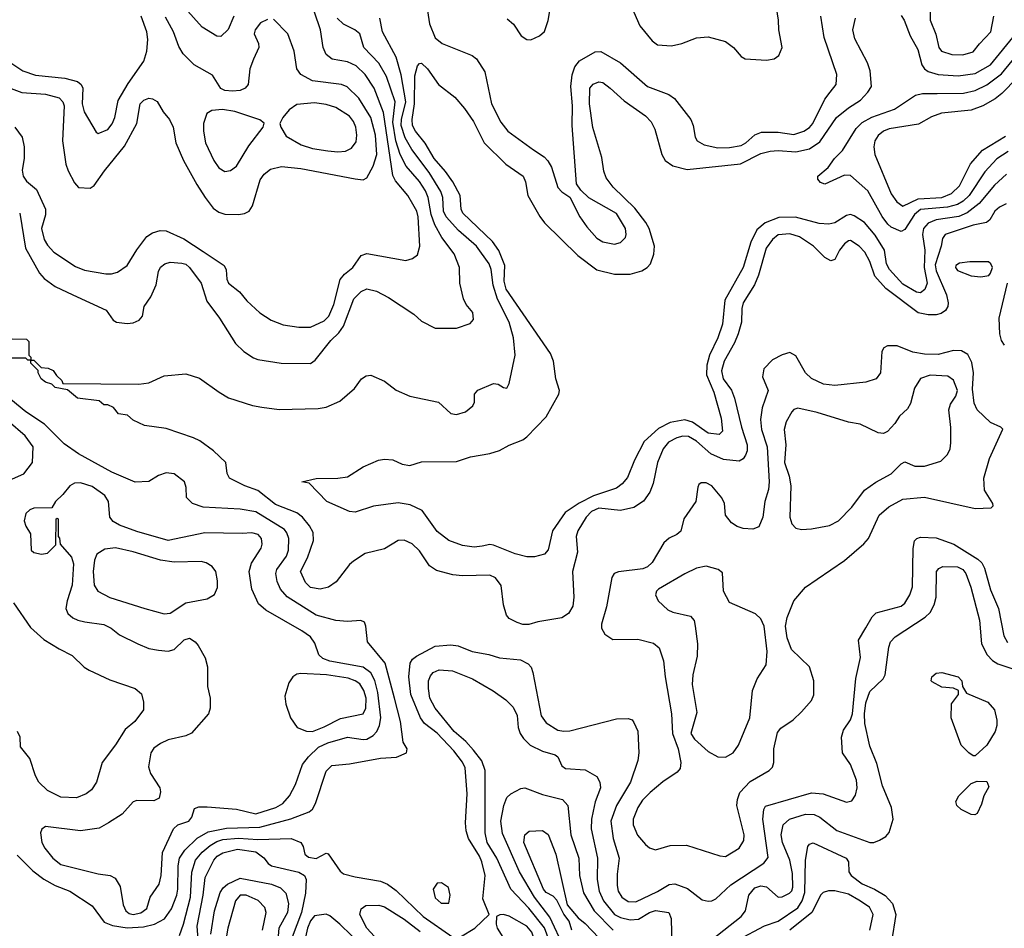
# Model space of a CAD drawing. Extents: x 997028 to 1115134, y 536408 to 618974.
# Tile 356 of 473: x 1042583 to 1047635, y 605604 to 610267. Entities that reach past the tile are written whole.
import ezdxf

# ---------------------------------------------------------------- set-up
doc = ezdxf.new("R2010")
doc.units = 0

msp = doc.modelspace()

# ---------------------------------------------------------------- linework, layer by layer
at = {"layer": '0CON10XD'}
for points in [[(1043682.6, 610285), (1043652.3, 610217.7), (1043615, 610181.4), (1043595, 610181.9), (1043519, 610229), (1043165, 610626)], [(1044667.8, 610367.8), (1044686.2, 610246.2), (1044715, 610174.4), (1044750, 610145), (1044905, 610084.3), (1044927, 610067), (1044969.1, 609999.1), (1045004.6, 609835), (1045051.3, 609741.3), (1045088.1, 609695), (1045219.8, 609599.8), (1045273.8, 609563.8), (1045293.6, 609543.6), (1045311.1, 609511.1), (1045345, 609406.2), (1045365, 609383.8), (1045406.1, 609356.1), (1045456.9, 609255), (1045492.2, 609205), (1045545, 609146.7), (1045575, 609127.5), (1045635, 609114.5), (1045666.1, 609123.9), (1045690.9, 609149.1), (1045695.5, 609165), (1045691.1, 609195), (1045645, 609272.7), (1045503.6, 609353.6), (1045461.7, 609391.7), (1045440.8, 609425), (1045417.5, 609725), (1045418.7, 609825), (1045411.7, 609925), (1045418.1, 609985), (1045431.6, 610025), (1045455, 610056.2), (1045535, 610101.9), (1045565, 610103.3), (1045665.2, 610045.2), (1045803.7, 609923.7), (1045913.1, 609883.1), (1045942.8, 609862.8), (1046027.1, 609755), (1046039.2, 609725), (1046048.6, 609665), (1046058.6, 609645), (1046094.2, 609624.2), (1046165, 609610.3), (1046225, 609611.7), (1046285, 609622.2), (1046308.5, 609635), (1046355, 609676.2), (1046389.4, 609690.6), (1046475, 609690), (1046555, 609677.5), (1046605.6, 609694.4), (1046635, 609713.9), (1046652.2, 609735), (1046715, 609858.6), (1046742.2, 609895), (1046771.5, 609935), (1046775.4, 609985.4), (1046711.1, 610175), (1046693.9, 610285)], [(1045085, 610270.8), (1045116, 610245), (1045156.2, 610185), (1045185, 610166), (1045205, 610164), (1045250, 610185), (1045275, 610206.7), (1045295, 610262.5), (1045313.5, 610375)], [(1045690.9, 610405), (1045765.4, 610235.4), (1045828.5, 610158.5), (1045855, 610137.5), (1045927.4, 610132.6), (1045980, 610145), (1046055, 610173.5), (1046115, 610179.5), (1046205, 610154.5), (1046244.7, 610124.7), (1046285, 610078.8), (1046305.9, 610065.9), (1046415, 610060), (1046453.9, 610066.1), (1046477.3, 610082.7), (1046496, 610125), (1046478, 610215), (1046477.1, 610265), (1046459.4, 610375)], [(1042525, 609919.3), (1042594.3, 609894.3), (1042715, 609884.8), (1042785, 609866.5), (1042805, 609846.5), (1042810.7, 609825), (1042803.3, 609645), (1042819.5, 609525), (1042831.1, 609491.1), (1042865, 609430), (1042885, 609406.7), (1042945, 609402.5), (1042965, 609416.7), (1043018.9, 609491.1), (1043121.2, 609618.8), (1043184.5, 609735), (1043202.1, 609835), (1043220.5, 609855), (1043245, 609864.7), (1043265, 609861.8), (1043287.8, 609847.8), (1043318.8, 609795), (1043351.5, 609755), (1043370.5, 609715), (1043383.5, 609635), (1043423.8, 609545), (1043491.5, 609421.5), (1043535.4, 609355.4), (1043575, 609300.8), (1043605, 609280), (1043635, 609269.4), (1043705, 609267.1), (1043737, 609273), (1043760, 609285), (1043777.3, 609312.7), (1043816.4, 609445), (1043837.5, 609475), (1043869.6, 609500.4), (1043925.9, 609514.1), (1044025, 609503.4), (1044305, 609450), (1044345, 609445.6), (1044364.2, 609455), (1044397.3, 609515), (1044415.9, 609575), (1044409.1, 609675), (1044384.8, 609765), (1044322.5, 609865), (1044263.2, 609923.2), (1044235, 609935.4), (1044085, 609953.2), (1044025.3, 609985.3), (1044004.4, 610015), (1043990.6, 610105), (1043958.6, 610195), (1043885, 610269.2)], [(1042536.9, 610045), (1042598.6, 610005), (1042665, 609982.4), (1042815, 609966.7), (1042879.6, 609949.6), (1042897.9, 609935), (1042907.7, 609915), (1042902.9, 609835), (1042913.3, 609795), (1042975, 609690), (1042985, 609682.5), (1043035, 609704), (1043057.8, 609732.2), (1043071.1, 609765), (1043088.3, 609851.7), (1043139.8, 609940.3), (1043220.6, 610055), (1043236.2, 610105), (1043240, 610165), (1043236, 610205), (1043205.8, 610285)], [(1042545, 608630), (1042618.3, 608628.3), (1042630, 608615), (1042630, 608545), (1042640, 608535), (1042640, 608520), (1042655, 608520), (1042692.5, 608482.5), (1042729.3, 608479.3), (1042755, 608467.5), (1042771.7, 608441.7), (1042800, 608415), (1042805, 608400), (1043195, 608396.2), (1043245, 608404), (1043325, 608440), (1043435, 608450), (1043505, 608428), (1043606.2, 608355), (1043655, 608327.5), (1043777.6, 608287.6), (1043825, 608278.6), (1043915, 608267.1), (1044115, 608271.5), (1044155, 608279.4), (1044225, 608310), (1044301.2, 608375), (1044336.7, 608425), (1044360.5, 608439.5), (1044385, 608443.3), (1044455, 608412), (1044515, 608365.8), (1044585, 608335.6), (1044731.2, 608305), (1044795, 608245.7), (1044825, 608240.6), (1044870, 608255), (1044908.8, 608285), (1044916.2, 608305), (1044916.7, 608345), (1044933.7, 608366.3), (1045015, 608400), (1045037.5, 608397.5), (1045065, 608380), (1045083, 608377), (1045095, 608400), (1045124.5, 608545), (1045117.2, 608635), (1045094.2, 608715), (1045035, 608832.7), (1045013.2, 608905), (1045002, 608985), (1044991.6, 609015), (1044927.4, 609105), (1044834.6, 609184.6), (1044771.9, 609255), (1044758.4, 609285), (1044754.4, 609355), (1044744.5, 609385.5), (1044683.3, 609483.3), (1044595, 609600.7), (1044560.6, 609660.6), (1044540.6, 609725), (1044542, 609755), (1044563.7, 609845), (1044539.8, 609985), (1044515.2, 610075.2), (1044445, 610204.2), (1044430.5, 610275)], [(1042558.8, 609715), (1042595, 609663.8), (1042606.4, 609615), (1042605.4, 609554.6), (1042595.6, 609495), (1042600.5, 609465), (1042618.8, 609438.8), (1042668.9, 609395), (1042714.7, 609295), (1042714.7, 609265), (1042694.7, 609195), (1042708.5, 609138.5), (1042725, 609109.4), (1042758.9, 609075), (1042869.9, 608999.9), (1042915, 608981.8), (1043025, 608963.1), (1043055, 608962.9), (1043085, 608970.9), (1043134.6, 609005.4), (1043183.5, 609086.5), (1043235, 609154.3), (1043265, 609174.2), (1043304.2, 609185.8), (1043335, 609182.9), (1043425, 609142.1), (1043525, 609077.9), (1043632.5, 609005), (1043643, 608983), (1043645.7, 608935), (1043654.3, 608915), (1043710.6, 608870.6), (1043748.6, 608825), (1043815, 608763.1), (1043873.8, 608725), (1043935, 608701.9), (1044015, 608689.1), (1044075, 608689.6), (1044145, 608721.8), (1044169.1, 608745), (1044194.8, 608805), (1044226.8, 608933.2), (1044249, 608961), (1044292.7, 608995), (1044335, 609057.5), (1044365, 609068.1), (1044565, 609030.8), (1044599.1, 609040.9), (1044625, 609060), (1044635.5, 609105), (1044627.5, 609255), (1044620.3, 609285), (1044599.8, 609319.8), (1044573.9, 609365), (1044511, 609441), (1044498.3, 609468.3), (1044450.3, 609790.3), (1044401.9, 609915), (1044356.5, 609986.5), (1044309.6, 610029.6), (1044265, 610050.2), (1044185.8, 610065), (1044155, 610087.8), (1044140.3, 610125), (1044127.1, 610215), (1044095, 610305.6)], [(1042583.1, 609275), (1042612.8, 609095), (1042685, 608966.9), (1042709.3, 608939.3), (1042765, 608897.5), (1042855.7, 608855), (1043026.9, 608776.9), (1043062, 608725), (1043080, 608715), (1043135, 608707.5), (1043165, 608710.8), (1043196.7, 608725), (1043213.9, 608746.1), (1043221.2, 608795), (1043255.4, 608844.6), (1043282.8, 608907.2), (1043294.5, 608975), (1043305, 608998.1), (1043327.5, 609015), (1043355, 609023.2), (1043415, 609017.8), (1043435, 609012), (1043455, 608996.2), (1043515, 608915.7), (1043543.4, 608823.4), (1043609.1, 608735), (1043690.6, 608605), (1043732.5, 608565), (1043782.4, 608532.4), (1043805, 608523.3), (1043925, 608503.8), (1044075, 608503.5), (1044099.6, 608520.4), (1044178.8, 608621.2), (1044220.2, 608659.8), (1044244.7, 608695), (1044298.2, 608835), (1044335, 608871.8), (1044365, 608885.5), (1044413.3, 608873.3), (1044475, 608841.1), (1044605, 608756), (1044645, 608720), (1044715, 608684), (1044825, 608683.8), (1044895, 608708.8), (1044911.7, 608728.3), (1044908.8, 608765), (1044873.3, 608805), (1044860, 608835), (1044841.4, 608915), (1044839.4, 608995), (1044812.7, 609065), (1044749.4, 609149.4), (1044713.8, 609213.8), (1044695, 609266.9), (1044679.3, 609355), (1044665, 609388.9), (1044635, 609436.6), (1044565.4, 609515.4), (1044535.1, 609575.1), (1044513.8, 609645), (1044498.5, 609741.5), (1044508.8, 609845), (1044465, 609975.5), (1044425, 610043.9), (1044348.5, 610125), (1044328.1, 610195), (1044303.1, 610215), (1044244.4, 610244.4), (1044212, 610275)], [(1043855, 610267.5), (1043818.8, 610251.2), (1043790.6, 610215), (1043786.9, 610195), (1043808.6, 610145), (1043810.6, 610125), (1043783.6, 610065), (1043763.1, 610015), (1043754.6, 609935), (1043739.5, 609915), (1043715, 609903.8), (1043675, 609900.4), (1043635, 609903.9), (1043615, 609914.2), (1043572.7, 609982.7), (1043478.1, 610035), (1043421.3, 610091.3), (1043398.8, 610128.8), (1043372.3, 610205), (1043331, 610281)], [(1047646.4, 609475), (1047585, 609418), (1047505.4, 609324.6), (1047443.9, 609276.1), (1047402.4, 609257.6), (1047285, 609240.2), (1047245, 609223.2), (1047221.2, 609195), (1047215.7, 609165), (1047227.7, 609085), (1047224.5, 608995), (1047238.8, 608915), (1047227.9, 608882.1), (1047205, 608865.3), (1047185, 608869.5), (1047115, 608910.7), (1047046.7, 608985), (1047030.5, 609015), (1047020.5, 609085), (1046971.8, 609161.8), (1046917, 609227), (1046865, 609261.1), (1046845, 609267.5), (1046825, 609262.5), (1046765, 609224.7), (1046735, 609217.8), (1046685, 609221.9), (1046563.4, 609253.4), (1046477.8, 609252.2), (1046408.8, 609225), (1046365, 609188.2), (1046333.9, 609126.1), (1046294.3, 608995), (1046201.7, 608828.3), (1046188.3, 608705), (1046165.2, 608635), (1046121.9, 608545), (1046108.1, 608495), (1046106.6, 608445), (1046145.2, 608355), (1046182.4, 608222.4), (1046189.5, 608155), (1046171.3, 608138.7), (1046115, 608144.8), (1046035, 608201.1), (1045995, 608213.5), (1045920.2, 608199.8), (1045860, 608170), (1045787.3, 608102.7), (1045736.9, 608006.9), (1045701.5, 607918.5), (1045674.5, 607885), (1045645, 607863.9), (1045527, 607823), (1045453, 607787), (1045381.6, 607738.4), (1045316.2, 607645), (1045295, 607546.7), (1045275, 607524.3), (1045225, 607510.4), (1045185, 607510.4), (1045125.9, 607525.9), (1045015, 607570.7), (1044995, 607573.4), (1044956.2, 607565), (1044915, 607561.2), (1044855, 607568.1), (1044785.3, 607595.3), (1044725, 607640), (1044648.1, 607748.1), (1044587.4, 607777.4), (1044525, 607787.1), (1044399.1, 607770.9), (1044305, 607740), (1044275, 607744), (1044158.8, 607795), (1044068.3, 607888.3), (1044030, 607895), (1044105, 607913.3), (1044215, 607913.8), (1044265, 607921.2), (1044345, 607972), (1044423.4, 608006.6), (1044455, 608012.5), (1044498.3, 608008.3), (1044545.9, 607985.9), (1044585, 607980), (1044645, 607997.5), (1044825, 608000.8), (1044895.7, 608024.3), (1044995, 608041.4), (1045045, 608057.1), (1045095, 608084.2), (1045165, 608111.4), (1045185, 608126), (1045285, 608228.8), (1045348.6, 608345), (1045352.9, 608365), (1045333.6, 608425), (1045322.2, 608515), (1045306.9, 608555), (1045078.7, 608885), (1045068.5, 608925), (1045071.7, 609005), (1045042.2, 609082.2), (1045009, 609129), (1044856.6, 609275), (1044848.4, 609295), (1044843.5, 609365), (1044804.8, 609435), (1044768.7, 609488.7), (1044709.5, 609555), (1044664.2, 609634.2), (1044614.4, 609695), (1044598.8, 609725), (1044596.5, 609755), (1044609.4, 609835), (1044611.3, 609978.7), (1044625, 610030.8), (1044635, 610043.1), (1044645, 610044.4), (1044675.4, 610015), (1044731.9, 609935), (1044815, 609868.9), (1044865, 609811.1), (1044912.3, 609745), (1044966.5, 609635), (1045076.7, 609525), (1045165.6, 609465), (1045178.5, 609435), (1045189.6, 609365), (1045252, 609258), (1045275.5, 609225), (1045446.3, 609056.3), (1045545, 608983.8), (1045635, 608961.5), (1045715, 608960.8), (1045775, 608977.8), (1045802.9, 608995), (1045820, 609015), (1045836, 609064), (1045840, 609105), (1045812.4, 609195), (1045796.2, 609226.2), (1045739.9, 609299.9), (1045627.5, 609407.5), (1045592.7, 609455), (1045579.6, 609489.6), (1045569.9, 609559.9), (1045523.2, 609713.2), (1045507.2, 609835), (1045507.9, 609915), (1045525, 609937.1), (1045555, 609948.2), (1045575, 609944.6), (1045612.5, 609915), (1045685, 609851.2), (1045794.1, 609774.1), (1045822.9, 609742.9), (1045842.7, 609705), (1045877.5, 609575), (1045895.7, 609545), (1045935, 609516.7), (1046007.8, 609497.8), (1046281.9, 609528.1), (1046385, 609580.7), (1046433, 609593), (1046475, 609596), (1046565, 609588.3), (1046635.2, 609604.8), (1046688.8, 609641.2), (1046774.8, 609765.2), (1046835, 609815.3), (1046896.9, 609855), (1046934.4, 609895), (1046953.3, 609925), (1046946.4, 610005), (1046932.7, 610045), (1046868.7, 610168.7), (1046857.1, 610215), (1046871.5, 610275)], [(1047105, 610288.1), (1047121.2, 610265), (1047151.9, 610185), (1047191.1, 610115), (1047211.8, 610035), (1047225.3, 610015.3), (1047245, 610002), (1047295, 609986.3), (1047398.7, 609978.7), (1047485, 609990.7), (1047565, 610036.4), (1047693.6, 610195), (1047701.9, 610215), (1047705.7, 610274.3)], [(1047254.5, 610305), (1047254.5, 610265), (1047283.1, 610193.1), (1047299.1, 610125), (1047313.3, 610105), (1047365, 610088.2), (1047422.6, 610087.4), (1047475, 610102.5), (1047507.2, 610142.8), (1047566.7, 610205), (1047581.2, 610285)], [(1047655, 609590.2), (1047596, 609554), (1047535, 609486.7), (1047454.4, 609365), (1047423.9, 609336.1), (1047395, 609319), (1047344.2, 609305.8), (1047205, 609292.5), (1047175, 609267.2), (1047125, 609190), (1047105, 609180.9), (1047055, 609203.1), (1047037.8, 609217.8), (1047007.7, 609257.7), (1046935, 609388.2), (1046845, 609467.1), (1046815, 609469.2), (1046715, 609423.8), (1046691.7, 609431.7), (1046678.3, 609448.3), (1046677.5, 609465), (1046731.4, 609508.6), (1046764.2, 609555), (1046805, 609595.7), (1046875, 609708.5), (1046905, 609739.1), (1046955, 609766.6), (1047071.9, 609808.1), (1047179.7, 609880.3), (1047215, 609888.2), (1047291.1, 609888.9), (1047425, 609890), (1047485, 609903.5), (1047545, 609933), (1047620.8, 609989.2), (1047745, 610141.1)], [(1047700.3, 609969.7), (1047622, 609888), (1047588.6, 609861.4), (1047525, 609825.3), (1047465, 609802.9), (1047312.4, 609787.6), (1047261.9, 609768.1), (1047195, 609731.5), (1047045, 609707.6), (1047015, 609695.3), (1046987.8, 609672.2), (1046970.3, 609645), (1046965.9, 609615), (1046970.7, 609575), (1047054.4, 609374.4), (1047082.9, 609332.9), (1047115, 609310), (1047192.4, 609347.6), (1047314, 609355), (1047363.6, 609375), (1047405, 609413.9), (1047461.9, 609528.1), (1047522.5, 609597.5), (1047641.2, 609668.8)], [(1044215, 609588.8), (1044255, 609592.7), (1044285, 609607.9), (1044309.2, 609640.8), (1044313.1, 609675), (1044307.5, 609715), (1044295, 609745.5), (1044275, 609771.8), (1044205, 609816.7), (1044155, 609832.7), (1044095, 609840), (1044005, 609832.2), (1043966, 609805), (1043933.3, 609765), (1043917.5, 609735), (1043922.5, 609715), (1043950.3, 609670.3), (1044027.5, 609625), (1044085, 609605.8), (1044163.8, 609593.8), (1044215, 609588.8)], [(1043635, 609488.1), (1043665, 609492.9), (1043695, 609516.2), (1043759.3, 609620.7), (1043832.5, 609715), (1043837, 609737), (1043815, 609753.3), (1043686.9, 609796.9), (1043623.8, 609806.2), (1043569.1, 609800.9), (1043544, 609785), (1043526.5, 609735), (1043526.2, 609695), (1043536.8, 609635), (1043580, 609545), (1043605, 609507.1), (1043635, 609488.1)], [(1047645, 609322.3), (1047609.5, 609305), (1047586.4, 609285), (1047560.2, 609239.8), (1047543.9, 609226.1), (1047475, 609212.2), (1047330.8, 609165), (1047317.8, 609145), (1047311.8, 609105), (1047279.8, 609009.8), (1047285, 608978.2), (1047337.9, 608855), (1047347.3, 608815), (1047344.5, 608795), (1047332.9, 608775), (1047310.9, 608759.1), (1047285, 608751.8), (1047245, 608752.7), (1047193.6, 608763.6), (1047027, 608887), (1046970.4, 608950.4), (1046945, 609025.6), (1046919.2, 609075), (1046890, 609105), (1046845, 609133.8), (1046835, 609132.9), (1046815, 609117.3), (1046789.6, 609085), (1046765, 609036.2), (1046745, 609029.2), (1046715, 609047.5), (1046656.7, 609105), (1046583.4, 609153.4), (1046535, 609167.5), (1046475, 609163.5), (1046445, 609140), (1046413.7, 609095), (1046373.4, 608956.6), (1046352.9, 608907.1), (1046295.3, 608815), (1046288.2, 608785), (1046285.9, 608715), (1046269.7, 608655), (1046251, 608609), (1046196.9, 608515), (1046184, 608465), (1046191.7, 608425), (1046235.6, 608365.6), (1046250.6, 608325), (1046286.4, 608176.4), (1046315.8, 608085), (1046315.3, 608055), (1046307.6, 608032.4), (1046295, 608014.3), (1046275, 608002.5), (1046195, 608009.5), (1046129.1, 608039.1), (1046055, 608103.5), (1046015, 608128), (1045985, 608130.8), (1045955, 608121.3), (1045911.4, 608098.6), (1045884.7, 608065), (1045855.9, 607995), (1045833.5, 607886.5), (1045817.1, 607842.9), (1045784.2, 607795.8), (1045735, 607764.6), (1045665, 607747.8), (1045555, 607759.7), (1045516.3, 607743.7), (1045489, 607715), (1045446.9, 607645), (1045437.5, 607615), (1045445.3, 607535), (1045419.6, 607435), (1045425.9, 607304.1), (1045421.7, 607258.3), (1045399.6, 607220.4), (1045365, 607197.5), (1045242.3, 607177.7), (1045195, 607163.8), (1045165, 607163.8), (1045135, 607173.8), (1045095, 607194), (1045080.9, 607210.9), (1045065.6, 607265), (1045053.1, 607363.1), (1045023.8, 607403.8), (1044995, 607416.5), (1044855, 607413.1), (1044805, 607418.9), (1044721.3, 607441.3), (1044686.2, 607465), (1044635, 607542), (1044597.4, 607577.4), (1044555.6, 607595.6), (1044525, 607594.2), (1044455, 607551.4), (1044355, 607527.1), (1044295, 607488), (1044275, 607471.2), (1044207.3, 607382.7), (1044168, 607355), (1044125, 607344.6), (1044075, 607353.1), (1044048.9, 607378.9), (1044024.7, 607435), (1044059.4, 607505), (1044090, 607595), (1044089.1, 607635), (1044070.4, 607670.4), (1044034.4, 607714.4), (1044005, 607735.8), (1043895, 607778.6), (1043805, 607850.8), (1043738, 607875), (1043660, 607915), (1043648, 607938), (1043640, 607995), (1043578, 608055), (1043506.6, 608106.6), (1043475, 608121.4), (1043335, 608169.2), (1043224.2, 608184.2), (1043165, 608212.5), (1043137, 608237), (1043090, 608245), (1043065, 608277.5), (1043035, 608290), (1043015, 608290), (1042991.7, 608311.7), (1042880, 608325), (1042828.3, 608368.3), (1042765, 608380), (1042747.5, 608397.5), (1042715, 608407.5), (1042693.3, 608425), (1042677.5, 608455), (1042677.5, 608467.5), (1042640, 608505), (1042640, 608520), (1042625, 608520), (1042615, 608530), (1042545, 608530)], [(1047515, 608946.9), (1047555, 608954.3), (1047565, 608966), (1047573.8, 608995), (1047566.5, 609015), (1047553.3, 609025), (1047457.5, 609025), (1047405, 609017.6), (1047385.6, 609005), (1047383.8, 608995), (1047395, 608980.9), (1047465, 608953.5), (1047515, 608946.9)], [(1047636.4, 608596.4), (1047620.8, 608620.8), (1047612.5, 608655), (1047608.1, 608735), (1047650.8, 608915)], [(1046205, 605973.8), (1046274.1, 606015.9), (1046298.5, 606055), (1046299.6, 606085), (1046262.7, 606235), (1046265.3, 606265), (1046278.4, 606301.6), (1046331.8, 606358.2), (1046428.8, 606415), (1046445, 606431.2), (1046452.9, 606455), (1046452.2, 606525), (1046470.8, 606609.2), (1046489.1, 606630.9), (1046552, 606675), (1046594, 606715), (1046645, 606773.3), (1046657.3, 606802.7), (1046658, 606875), (1046635.8, 606945.8), (1046543.2, 607035), (1046521.4, 607095), (1046511.7, 607155), (1046520.3, 607199.7), (1046555.5, 607285), (1046614.2, 607355), (1046675, 607396.9), (1046815, 607491.4), (1046915, 607576.7), (1046937.7, 607605), (1046993.2, 607725), (1047043.2, 607766.8), (1047115, 607806.6), (1047225, 607817.7), (1047485, 607759.2), (1047568.3, 607761.7), (1047577, 607773), (1047576.7, 607785), (1047532.6, 607852.6), (1047529.2, 607915), (1047558.2, 608015), (1047626.7, 608166.7), (1047617, 608177), (1047565, 608200.8), (1047495, 608265.7), (1047479.7, 608299.7), (1047471.9, 608371.9), (1047476.6, 608455), (1047468.1, 608508.1), (1047448.4, 608548.4), (1047415, 608568.5), (1047375, 608569.3), (1047295, 608549.6), (1047225, 608550.7), (1047165, 608561.8), (1047085, 608594.2), (1047035.8, 608594.2), (1047017.3, 608582.7), (1047006, 608565), (1046999.4, 608455), (1046977.1, 608425), (1046925, 608406.6), (1046765, 608390.4), (1046707.4, 608397.4), (1046645.9, 608425.9), (1046614.4, 608455), (1046565, 608542), (1046535, 608560), (1046495, 608548), (1046445, 608522), (1046401.4, 608475), (1046394.3, 608435), (1046422.9, 608365), (1046392.3, 608275), (1046384.7, 608215), (1046389.2, 608165), (1046419, 608075), (1046429.3, 607895), (1046425, 607856.2), (1046406.2, 607795), (1046396.5, 607715), (1046375.5, 607664.5), (1046345, 607652.9), (1046295, 607656.9), (1046265, 607665.6), (1046234.6, 607684.6), (1046204.3, 607725), (1046200, 607785), (1046185, 607813.8), (1046134, 607875), (1046105, 607890), (1046079.5, 607890.5), (1046067.5, 607882.5), (1046061.9, 607868.1), (1046051.8, 607795), (1045990, 607705), (1045975, 607643.3), (1045955, 607626), (1045915, 607607.1), (1045887.8, 607582.2), (1045828.6, 607481.4), (1045805, 607460), (1045781.2, 607448.8), (1045655.7, 607434.3), (1045633.3, 607425), (1045622, 607405), (1045593.5, 607255), (1045568.1, 607165), (1045568.6, 607145), (1045585, 607113.8), (1045626.8, 607086.8), (1045755, 607088.9), (1045835, 607066.9), (1045863.7, 607043.7), (1045887.2, 606977.2), (1045894.6, 606895), (1045928, 606705), (1045932, 606605), (1045961.2, 606525), (1045975.2, 606455), (1045971.4, 606425), (1045956.7, 606405), (1045883.3, 606356.7), (1045818.4, 606301.6), (1045778.7, 606261.3), (1045755.3, 606225), (1045731.2, 606165), (1045730.9, 606135), (1045752.4, 606082.4), (1045794.7, 606034.7), (1045815, 606016.9), (1045845, 606007.1), (1045920.6, 606029.4), (1046005, 606031.3), (1046175, 605976.2), (1046205, 605973.8)], [(1046595, 607651.1), (1046645, 607654.4), (1046738, 607672), (1046784.2, 607695), (1046853.3, 607765), (1046917.6, 607852.4), (1046975.5, 607894.5), (1047055, 607936.7), (1047105, 607987.5), (1047125, 607997.5), (1047175.6, 607975.6), (1047225, 607976.5), (1047308.9, 608001.1), (1047343.8, 608036.2), (1047356.5, 608065), (1047360.9, 608095), (1047360.4, 608175), (1047350.9, 608265), (1047359.6, 608295), (1047385.9, 608335), (1047395.3, 608365), (1047375, 608418), (1047345, 608438.5), (1047255, 608442.3), (1047204.7, 608425.3), (1047173.6, 608376.4), (1047153, 608297), (1047139.1, 608270.9), (1047097.6, 608232.4), (1047074, 608195), (1047035.8, 608154.2), (1047015, 608143.8), (1046987.5, 608147.5), (1046895, 608192), (1046835, 608202.5), (1046675, 608251.5), (1046575, 608273.3), (1046555, 608266.9), (1046545, 608255.7), (1046515.9, 608204.1), (1046506.2, 608165), (1046514.3, 608085), (1046507.7, 607995), (1046531.3, 607925), (1046540, 607875), (1046534.2, 607714.2), (1046545, 607680.8), (1046565, 607658.1), (1046595, 607651.1)], [(1042569.4, 605979.4), (1042650.1, 605900.1), (1042707.2, 605857.2), (1042764.8, 605824.8), (1042840.8, 605795), (1042955, 605720), (1043016.7, 605636.7), (1043058.9, 605618.9), (1043135, 605607.6), (1043217.8, 605612.2), (1043274.8, 605625.2), (1043326.7, 605653.3), (1043361.9, 605705), (1043389, 605775), (1043394.8, 605805.2), (1043396.4, 605925), (1043403.5, 605965), (1043429.8, 606005), (1043493.8, 606066.2), (1043550.3, 606099.7), (1043645, 606118.3), (1043815, 606124.2), (1043974.4, 606165.6), (1044068.3, 606201.7), (1044085, 606216.5), (1044100.8, 606245), (1044155, 606410.8), (1044185, 606440), (1044275, 606448.8), (1044435, 606477.3), (1044516.9, 606483.1), (1044567.5, 606505), (1044571.2, 606525), (1044550.4, 606560.4), (1044537.4, 606665), (1044505.7, 606785), (1044458.8, 606965), (1044366.9, 607075), (1044359.5, 607155), (1044352, 607175), (1044334.2, 607184.2), (1044265, 607178.9), (1044205, 607183.6), (1044105, 607211.3), (1043956.2, 607306.2), (1043922, 607345), (1043904.7, 607385), (1043896.7, 607425), (1043902, 607445), (1043951.7, 607515), (1043961.6, 607545), (1043963.6, 607605), (1043954, 607634), (1043941.1, 607651.1), (1043795, 607741.4), (1043715, 607754.7), (1043525, 607765.4), (1043470, 607785), (1043439.2, 607815), (1043437, 607867), (1043428, 607895), (1043375, 607937.1), (1043335, 607942.5), (1043295, 607928), (1043245, 607898.1), (1043175, 607894.4), (1043055.7, 607945.7), (1042885, 608038.9), (1042811.5, 608091.5), (1042711, 608191), (1042615, 608255.3), (1042537.8, 608317.8)], [(1042515, 607896.9), (1042605, 607937.5), (1042648.6, 607995), (1042652.7, 608075), (1042611.8, 608131.8), (1042435, 608282.9)], [(1043165, 605675.3), (1043205, 605684.2), (1043235, 605705.8), (1043253.3, 605765), (1043298.9, 605831.1), (1043309.3, 605875), (1043316.2, 605993.8), (1043372, 606115), (1043394.1, 606135.9), (1043450.8, 606155), (1043466, 606175), (1043480, 606220), (1043502, 606228), (1043545, 606227.5), (1043695, 606215.4), (1043795, 606192.4), (1043897.8, 606225), (1043933.5, 606245), (1043968.2, 606285), (1043998.3, 606341.7), (1044033.6, 606445), (1044065.2, 606484.8), (1044116.5, 606533.5), (1044163.3, 606556.7), (1044265, 606584.7), (1044345, 606573.2), (1044365, 606575.8), (1044396.6, 606593.4), (1044416, 606614), (1044429.2, 606645), (1044435.7, 606685), (1044421.1, 606815), (1044406.1, 606876.1), (1044385.4, 606915.4), (1044345, 606944), (1044175, 606974.8), (1044138.9, 606988.9), (1044118.6, 607008.6), (1044097.7, 607067.7), (1044075, 607099.7), (1044030.8, 607130.8), (1043846.4, 607236.4), (1043809.1, 607269.1), (1043774.2, 607345), (1043761.2, 607435), (1043771.7, 607478.3), (1043821.4, 607555), (1043826.9, 607575), (1043823.3, 607605), (1043807.1, 607625), (1043775, 607634.5), (1043725, 607630), (1043533.2, 607633.2), (1043345, 607595.4), (1043185, 607640), (1043095, 607673.8), (1043062.7, 607692.7), (1043045.4, 607715), (1043038.2, 607795), (1043020.8, 607825), (1042955, 607871.5), (1042895, 607890.4), (1042865, 607888.5), (1042840.8, 607875), (1042805, 607830), (1042766.7, 607795), (1042748.3, 607761.7), (1042655, 607760), (1042635, 607752.5), (1042615, 607732.5), (1042606.2, 607695), (1042615, 607667.5), (1042639.3, 607629.3), (1042642.5, 607545), (1042655, 607532.5), (1042695, 607523.8), (1042725, 607530), (1042768.3, 607571.7), (1042770, 607705), (1042775, 607710), (1042780, 607705), (1042780, 607615), (1042787, 607607), (1042790, 607575), (1042849.2, 607509.2), (1042859.2, 607475), (1042851.9, 607365), (1042826.2, 607285), (1042820, 607245), (1042830.7, 607220.7), (1042855, 607198.5), (1042881.2, 607185), (1042917.5, 607177.5), (1043015, 607164.3), (1043053.3, 607145), (1043095, 607111.2), (1043188.8, 607065), (1043245, 607041.2), (1043295, 607031.1), (1043345, 607027.5), (1043375, 607034.6), (1043427.5, 607085), (1043455, 607093.1), (1043484, 607075), (1043499.2, 607055), (1043535, 606993.3), (1043546.8, 606946.8), (1043547.1, 606845), (1043560, 606785), (1043560, 606735), (1043551.2, 606705), (1043464.5, 606605.5), (1043435, 606592.5), (1043345, 606570.9), (1043305, 606552.7), (1043270.6, 606529.4), (1043255.5, 606505), (1043243.7, 606433.7), (1043255, 606398.8), (1043301.4, 606325), (1043305.8, 606305), (1043298.3, 606271.7), (1043270.7, 606259.3), (1043185, 606260), (1043165, 606254), (1043109.3, 606190.7), (1043038.8, 606145), (1042991.1, 606118.9), (1042895, 606105.5), (1042715, 606127.5), (1042697, 606113), (1042689.4, 606095), (1042697.1, 606045), (1042712.7, 606015), (1042752.7, 605965), (1042795, 605932.2), (1042985, 605884.5), (1043047.5, 605875), (1043072.6, 605862.6), (1043098.5, 605818.5), (1043113.8, 605725), (1043127.7, 605695), (1043145, 605680.8), (1043165, 605675.3)], [(1044845, 605561.1), (1044918.6, 605605), (1044991.2, 605675), (1044960, 605755), (1044971.6, 605875), (1044954.8, 605945), (1044942.3, 605975), (1044886, 606065), (1044873.9, 606105), (1044871.1, 606145), (1044879.5, 606295), (1044868.4, 606428.4), (1044855, 606456.8), (1044811.4, 606515), (1044725, 606606.4), (1044660.4, 606655), (1044639.4, 606685), (1044590.7, 606805), (1044579.7, 606895), (1044587.3, 606965), (1044598.9, 606985), (1044618.5, 607001.5), (1044715, 607051.5), (1044795, 607059.2), (1044833.3, 607053.3), (1044905, 607025.5), (1044990, 607010), (1045045, 606991.9), (1045152.7, 606982.7), (1045192.4, 606962.4), (1045206.9, 606945), (1045216.7, 606916.7), (1045259.2, 606695), (1045285, 606659.2), (1045345, 606621.3), (1045374.6, 606615.4), (1045405, 606617.7), (1045645, 606680), (1045705, 606682), (1045725, 606673.8), (1045735, 606661.2), (1045755.5, 606615.5), (1045760, 606505), (1045754.2, 606465), (1045716.9, 606355), (1045645.2, 606234.8), (1045616.8, 606155), (1045628.6, 606065), (1045659.6, 605965), (1045648.3, 605881.7), (1045648.7, 605825), (1045654.3, 605794.3), (1045672.1, 605765), (1045705, 605742.5), (1045745, 605740.5), (1045855, 605793.1), (1045915, 605829.2), (1045945, 605832.1), (1046009.4, 605809.4), (1046085, 605751.1), (1046115, 605743.3), (1046135, 605745.6), (1046155, 605755.8), (1046232.5, 605827.5), (1046401.1, 605938.9), (1046422.6, 605967.4), (1046396.3, 606165), (1046401.1, 606215), (1046409.5, 606230.5), (1046645, 606299.3), (1046705.3, 606295.3), (1046825, 606251.5), (1046852.2, 606257.8), (1046872.2, 606287.8), (1046879.7, 606325), (1046876.5, 606365), (1046846, 606445), (1046805.3, 606505.3), (1046800, 606585), (1046809.5, 606620.5), (1046845, 606674.5), (1046855.8, 606705), (1046873.8, 606886.2), (1046897.1, 606995), (1046887, 607083), (1046925, 607146.7), (1046956.7, 607203.3), (1046976.7, 607223.3), (1047105, 607257.5), (1047125, 607272.2), (1047150.7, 607315), (1047163.6, 607356.4), (1047166.8, 607553.2), (1047175, 607593.3), (1047185.6, 607604.4), (1047205, 607611.4), (1047285, 607608.5), (1047376.4, 607576.4), (1047499.1, 607499.1), (1047519.6, 607479.6), (1047533.3, 607453.3), (1047565, 607341.4), (1047604.8, 607244.8), (1047633.4, 607105), (1047651.8, 607071.8)], [(1043325, 607218.5), (1043355, 607222.1), (1043435, 607274.1), (1043545, 607295.5), (1043582.8, 607317.2), (1043597.4, 607352.6), (1043598.3, 607388.3), (1043589.4, 607435), (1043570.9, 607460.9), (1043540.2, 607480.2), (1043515, 607487.3), (1043375, 607483.7), (1043305, 607493.7), (1043165, 607537.2), (1043075, 607556.9), (1043019.3, 607550.7), (1042979.5, 607525), (1042966.4, 607493.6), (1042960, 607435), (1042965.3, 607365), (1042984.4, 607334.4), (1043045, 607302.2), (1043225, 607245.9), (1043325, 607218.5)], [(1046205, 606482.5), (1046243.8, 606505), (1046270.8, 606545), (1046329.5, 606685), (1046343.6, 606825), (1046367.5, 606885), (1046412.6, 606957.4), (1046417.8, 607025), (1046402.5, 607155), (1046385, 607192.9), (1046358.1, 607218.1), (1046225, 607276.2), (1046193.9, 607333.9), (1046188.3, 607428.3), (1046166.7, 607445), (1046105, 607463.1), (1046055, 607453.1), (1045995, 607422.9), (1045861.2, 607345), (1045851.2, 607335), (1045846, 607315), (1045858.8, 607285), (1045908.9, 607238.9), (1045935, 607226.9), (1046025.6, 607205.6), (1046043.3, 607183.3), (1046049.5, 607155), (1046060.5, 607065), (1046059.8, 607000.2), (1046037.1, 606905), (1046034.2, 606855), (1046057.6, 606712.4), (1046026.7, 606605), (1046045, 606574.4), (1046115, 606511.4), (1046165, 606484.2), (1046205, 606482.5)], [(1046917.2, 606705), (1046925, 606762), (1046945, 606819.4), (1047013.1, 606885), (1047024.4, 606905), (1047043.1, 607046.9), (1047051.8, 607075), (1047075, 607100), (1047228.5, 607201.5), (1047254.1, 607225.9), (1047274.6, 607265), (1047285.4, 607304.6), (1047287.3, 607435), (1047299.1, 607450.9), (1047319.5, 607460.5), (1047395, 607460.3), (1047421.8, 607445), (1047437.2, 607425), (1047463.8, 607355), (1047507.1, 607185), (1047518.7, 607065), (1047547.1, 607007.1), (1047575, 606978.2), (1047601.8, 606961.8), (1047705, 606927.3)], [(1042551.4, 607275), (1042638.3, 607148.3), (1042706.9, 607086.9), (1042785, 607038.1), (1042852, 607005), (1042914.4, 606944.4), (1042939.1, 606929.1), (1043045, 606879.4), (1043175, 606834.3), (1043207.4, 606807.4), (1043219.2, 606765), (1043218, 606725), (1043174.5, 606665.5), (1043124.6, 606625.4), (1043075, 606546.7), (1043005.8, 606455), (1042976.5, 606355), (1042952.2, 606315), (1042924.8, 606295.2), (1042875.3, 606274.7), (1042795, 606277.6), (1042725, 606312.5), (1042681.6, 606355), (1042665, 606386.5), (1042635, 606475.5), (1042588.1, 606535), (1042585.6, 606585), (1042572.5, 606615)], [(1044085, 606614), (1044145, 606637.7), (1044228.6, 606681.4), (1044345.6, 606705), (1044359.4, 606735), (1044360, 606785), (1044349.4, 606825), (1044328.2, 606858.2), (1044305.2, 606875.2), (1044268.4, 606888.4), (1044156.7, 606905), (1044025, 606911.8), (1044005, 606908.2), (1043984.7, 606895.3), (1043963.8, 606865), (1043942.7, 606795), (1043948.9, 606755), (1043971.9, 606685), (1044006.2, 606635), (1044055, 606615.5), (1044085, 606614)], [(1045316.6, 605495), (1045275, 605607.4), (1045195, 605707.8), (1045103.4, 605805), (1045031.6, 605965), (1044981.5, 606045), (1044971.3, 606095), (1044971.9, 606415), (1044954.3, 606464.3), (1044910.7, 606519.3), (1044872.6, 606562.6), (1044812.5, 606615), (1044715, 606734.6), (1044687, 606785), (1044679.8, 606835), (1044681, 606875), (1044690.3, 606899.7), (1044705, 606917.1), (1044735, 606930.3), (1044803.8, 606925), (1044907.1, 606885), (1045012.7, 606822.7), (1045076.6, 606776.6), (1045115, 606738.6), (1045136.1, 606696.1), (1045141.5, 606635), (1045150.5, 606605), (1045167.9, 606577.9), (1045202.9, 606545), (1045265, 606513.3), (1045330, 606495), (1045343.6, 606483.6), (1045365, 606437.5), (1045383.8, 606425), (1045485, 606417.8), (1045543.9, 606383.9), (1045560.5, 606355), (1045563.8, 606325), (1045536.2, 606253.8), (1045525.2, 606204.8), (1045516.3, 606165), (1045515.8, 606115), (1045547.7, 605965), (1045545.2, 605855), (1045555.6, 605795), (1045579.1, 605745), (1045635.4, 605675.4), (1045665, 605660.6), (1045715, 605647.2), (1045758, 605652), (1045815, 605685.3), (1045845, 605695.3), (1045914, 605685), (1045926.4, 605655), (1045929.3, 605509.3)], [(1047485, 606490), (1047475, 606490), (1047452.5, 606505), (1047414.2, 606544.2), (1047362.5, 606685), (1047363.9, 606756.1), (1047400, 606805), (1047400, 606825), (1047375, 606837.5), (1047315, 606841.2), (1047265, 606870), (1047260, 606875), (1047263.8, 606895), (1047285, 606913.8), (1047315, 606918), (1047397.5, 606895), (1047416.7, 606875), (1047420, 606845), (1047441.7, 606811.7), (1047550, 606765), (1047584.2, 606725), (1047597.3, 606672.7), (1047597.5, 606645), (1047588, 606615), (1047545.8, 606544.2), (1047485, 606490)], [(1046075, 605499.3), (1046285.3, 605665), (1046306.5, 605695), (1046323.5, 605775), (1046355, 605811.6), (1046385, 605821.8), (1046415, 605817.3), (1046474.1, 605764.1), (1046495, 605765.4), (1046532.9, 605785), (1046545, 605797.5), (1046550.4, 605815), (1046549.1, 605885), (1046534.7, 605955), (1046496.9, 606045), (1046490.3, 606085), (1046501.1, 606135), (1046533.5, 606165), (1046615, 606189.8), (1046659.1, 606189.1), (1046688.8, 606175), (1046775, 606106.2), (1046945, 606045.6), (1046965, 606044.3), (1046995, 606056), (1047026.7, 606075), (1047044.3, 606095.7), (1047064.3, 606165), (1047055.6, 606225), (1047010, 606335), (1046980.5, 606450.5), (1046945, 606540), (1046920, 606655), (1046917.2, 606705)], [(1045375.9, 605505), (1045302.5, 605662.4), (1045223.8, 605765), (1045148.4, 605895), (1045060.3, 606090.3), (1045051.6, 606155), (1045066.4, 606235), (1045082.9, 606275), (1045102.5, 606295), (1045155, 606322), (1045175, 606326.2), (1045265, 606291.8), (1045368, 606265), (1045395.5, 606235), (1045411.2, 606085), (1045451.7, 605965), (1045455.2, 605875), (1045476.7, 605786.7), (1045530.4, 605695), (1045627.9, 605595)], [(1047483.6, 606186.4), (1047465, 606188.8), (1047414.3, 606214.3), (1047391.2, 606235), (1047386.7, 606255), (1047402.5, 606285), (1047465, 606347.5), (1047495, 606360), (1047545, 606357.5), (1047555, 606330), (1047530, 606285), (1047518.8, 606241.2), (1047495, 606193.3), (1047483.6, 606186.4)], [(1045416.2, 605595), (1045401.8, 605641.8), (1045375, 605676.2), (1045339.2, 605749.2), (1045319.6, 605769.6), (1045285, 605788.2), (1045271, 605805), (1045170, 606045), (1045174.6, 606085), (1045197.1, 606102.9), (1045265, 606106.1), (1045295, 606086.4), (1045334.7, 605985), (1045392.9, 605725), (1045448.3, 605658.3), (1045485, 605630), (1045555, 605555.6)], [(1043402.5, 605567.5), (1043424.4, 605625.6), (1043458.9, 605765), (1043467.1, 605892.9), (1043484.8, 605955), (1043519.8, 605995), (1043561, 606029), (1043595, 606049.7), (1043625, 606059.4), (1043705, 606067.8), (1043805, 606059.4), (1043976.7, 606065), (1044025, 606044), (1044037.1, 606025), (1044045.8, 605985), (1044065, 605968.9), (1044105, 605963.5), (1044155, 605990), (1044165, 605987.5), (1044227.6, 605897.6), (1044245, 605884.3), (1044305, 605868.2), (1044435, 605846.7), (1044470.6, 605830.6), (1044515, 605797.7), (1044654.1, 605665), (1044805, 605559.5)], [(1046270, 605545), (1046405, 605617.1), (1046475, 605641.2), (1046575, 605710), (1046598.4, 605745), (1046611.3, 605788.7), (1046614.5, 605954.5), (1046627.3, 606025), (1046635, 606036.9), (1046655, 606043.6), (1046823.1, 605965), (1046835.4, 605945), (1046837.3, 605895), (1046850, 605875), (1046905, 605833.5), (1046969.5, 605805), (1047023, 605773), (1047061.3, 605731.3), (1047078.4, 605675), (1047055.5, 605535)], [(1043508.9, 605415), (1043493.5, 605615), (1043524.1, 605775), (1043534.2, 605865), (1043578.8, 605955), (1043596.5, 605975), (1043625, 605992.1), (1043699.9, 606010.1), (1043795, 605996.2), (1043836.6, 605966.6), (1043857.5, 605937.5), (1043874.5, 605924.5), (1044015, 605892), (1044043.6, 605875), (1044053.1, 605855), (1044050.4, 605785), (1044029.1, 605685), (1043981.2, 605558.8)], [(1043563.8, 605575), (1043582.8, 605695), (1043611.1, 605788.9), (1043627, 605813), (1043648.6, 605831.4), (1043715, 605861.1), (1043875, 605830.7), (1043921.7, 605811.7), (1043948.5, 605785), (1043961.9, 605731.9), (1043956.7, 605685), (1043912.6, 605605), (1043907.4, 605545)], [(1044785, 605733.3), (1044792, 605775), (1044783.6, 605813.6), (1044747.7, 605837.7), (1044725, 605836.7), (1044704.4, 605805), (1044715, 605761.2), (1044745, 605734), (1044785, 605733.3)], [(1043829.6, 605595), (1043848.2, 605685), (1043841.4, 605711.4), (1043807.2, 605747.2), (1043745, 605775.3), (1043715, 605774.6), (1043689.7, 605745), (1043651.4, 605605), (1043634, 605505)], [(1046945, 605595.7), (1046962.4, 605675), (1046942.5, 605712.5), (1046889, 605749), (1046835, 605779.5), (1046765, 605797.1), (1046732.4, 605797.6), (1046705, 605788.6), (1046693.4, 605776.6), (1046647.6, 605685), (1046534.7, 605595.3)], [(1044422.3, 605542.3), (1044364, 605605), (1044329.1, 605675), (1044335.4, 605704.6), (1044358.8, 605721.2), (1044425, 605723.4), (1044455, 605714.7), (1044555, 605651.8), (1044638.7, 605588.7)], [(1044345, 605509.1), (1044226.2, 605625), (1044175, 605667.9), (1044155, 605677.5), (1044095, 605668.2), (1044075, 605642.1), (1044060.2, 605605), (1044044.8, 605534.8)], [(1045175, 605200), (1045231.4, 605278.6), (1045251.1, 605325), (1045251.6, 605425), (1045238.4, 605505), (1045211.2, 605585), (1045186, 605615), (1045095, 605666.4), (1045065, 605675.6), (1045045.9, 605674.1), (1045030, 605665), (1045028.1, 605625), (1045033.6, 605605), (1045070.3, 605545), (1045098.4, 605445), (1045106.7, 605395), (1045105.4, 605315), (1045113.5, 605263.5), (1045125.9, 605235.9), (1045140.5, 605220.5), (1045165, 605200), (1045175, 605200)]]:
    msp.add_lwpolyline(points, dxfattribs=at)

doc.saveas('drawing.dxf')
